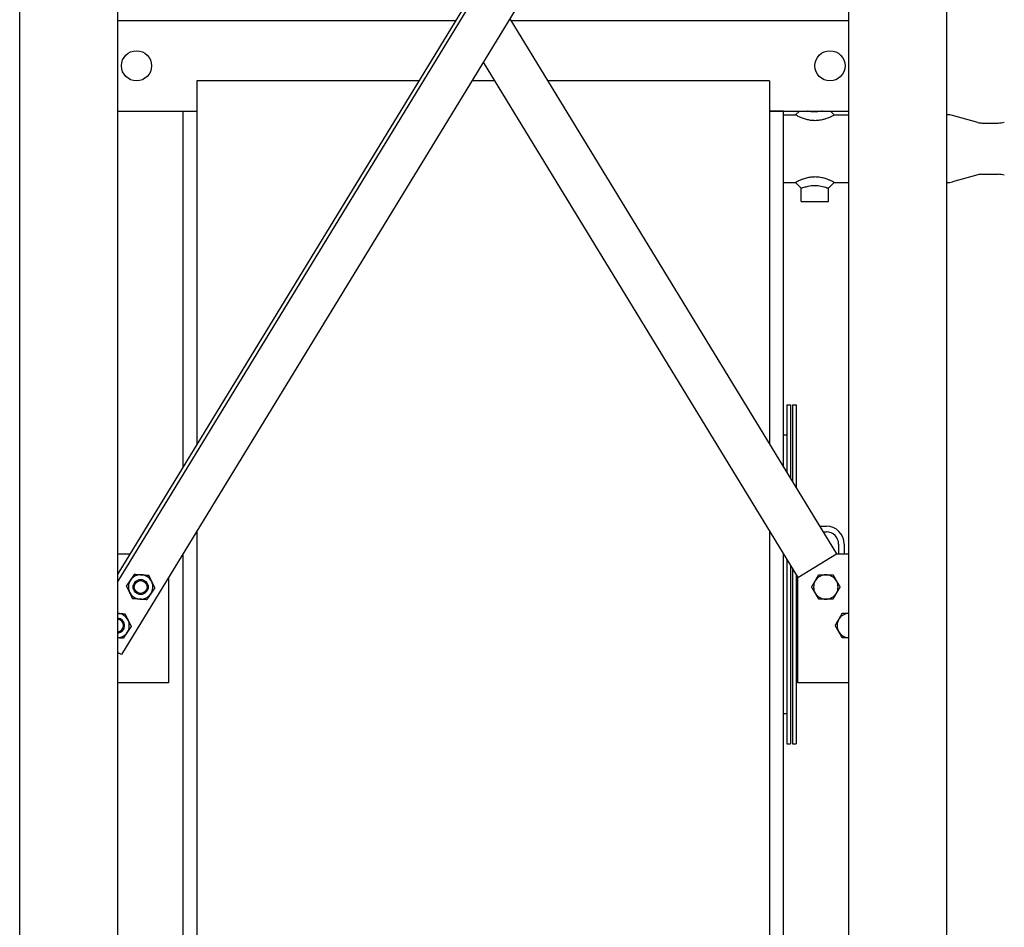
# Model space of a CAD drawing. Header units: inches. Extents: x 24 to 1128, y -94 to 748.
# Tile 447 of 546: x 1004 to 1070, y 291 to 352. Entities that reach past the tile are written whole.
import ezdxf

# ---------------------------------------------------------------- set-up
doc = ezdxf.new("R2010")
doc.units = ezdxf.units.IN
doc.header["$LTSCALE"] = 32
doc.header["$MEASUREMENT"] = 0
doc.layers.add('Visible (ANSI)', color=7, linetype='Continuous', lineweight=30)

msp = doc.modelspace()

# ---------------------------------------------------------------- linework, layer by layer
at = {"layer": 'Visible (ANSI)'}
for p, q in [((1057.98974, 391.92787), (1010.94066, 314.8294)), ((1058.28262, 391.92787), (1010.94066, 314.34948)), ((1004.44066, 280.93787), (1004.44066, 391.17787)), ((1010.94066, 280.93787), (1010.94066, 391.17787)), ((1059.44066, 280.93787), (1059.44066, 391.17787)), ((1065.94066, 280.93787), (1065.94066, 391.17787)), ((1059.44066, 388.54635), (1011.18769, 309.47507)), ((1010.94066, 351.56287), (1033.35714, 351.56287)), ((1036.94791, 351.68787), (1058.62899, 316.15947)), ((1037.02419, 351.56287), (1059.44066, 351.56287)), ((1035.19066, 348.80831), (1056.06816, 314.59673)), ((1016.19066, 347.56287), (1016.19066, 323.43248)), ((1030.91615, 347.56287), (1016.19066, 347.56287)), ((1035.95069, 347.56287), (1034.43064, 347.56287)), ((1054.19066, 347.56287), (1039.46517, 347.56287)), ((1054.19066, 347.56287), (1054.19066, 323.43248)), ((1010.94066, 345.56287), (1016.19066, 345.56287)), ((1015.27066, 345.56287), (1015.27066, 321.92489)), ((1015.27066, 345.56287), (1016.19066, 345.56287)), ((1054.19066, 345.56287), (1059.44066, 345.56287)), ((1055.11066, 345.56287), (1054.19066, 345.56287)), ((1055.11066, 321.92489), (1055.11066, 345.56287)), ((1055.90941, 345.31287), (1056.15941, 345.56287)), ((1058.22191, 345.56287), (1058.47191, 345.31287)), ((1055.11066, 345.31287), (1055.90941, 345.31287)), ((1058.47191, 345.31287), (1059.44066, 345.31287)), ((1067.99864, 344.8013), (1066.32245, 345.25974)), ((1068.26245, 344.76587), (1069.34235, 344.76587)), ((1067.99864, 341.32445), (1066.32245, 340.86601)), ((1068.26245, 341.35987), (1069.34235, 341.35987)), ((1055.11066, 340.81287), (1055.90941, 340.81287)), ((1056.28441, 340.43787), (1055.90941, 340.81287)), ((1056.28441, 339.56287), (1056.28441, 340.43787)), ((1058.47191, 340.81287), (1058.09691, 340.43787)), ((1058.09691, 339.56287), (1058.09691, 340.43787)), ((1058.47191, 340.81287), (1059.44066, 340.81287)), ((1056.28441, 339.56287), (1058.09691, 339.56287)), ((1055.32516, 326.06287), (1055.32516, 321.5734)), ((1055.32516, 326.06287), (1055.57516, 326.06287)), ((1055.57516, 326.06287), (1055.57516, 321.16373)), ((1055.70016, 326.06287), (1055.70016, 320.95889)), ((1055.70016, 326.06287), (1055.95016, 326.06287)), ((1055.95016, 326.06287), (1055.95016, 320.54922)), ((1055.11066, 324.06287), (1055.32516, 324.06287)), ((1016.19066, 317.67336), (1016.19066, 281.56287)), ((1054.19066, 317.67336), (1054.19066, 281.56287)), ((1057.50559, 318.00037), (1057.95016, 318.00037)), ((1057.73443, 317.62537), (1057.95016, 317.62537)), ((1058.76266, 316.81287), (1058.76266, 316.15947)), ((1059.13766, 316.81287), (1059.13766, 316.15947)), ((1010.94066, 316.15947), (1011.75233, 316.15947)), ((1015.27066, 316.16577), (1015.27066, 281.56287)), ((1055.11066, 281.56287), (1055.11066, 316.16577)), ((1056.06816, 314.59673), (1058.62899, 316.15947)), ((1058.62899, 316.15947), (1059.44066, 316.15947)), ((1055.32516, 315.81427), (1055.32516, 303.56287)), ((1055.57516, 315.4046), (1055.57516, 303.56287)), ((1055.70016, 315.19977), (1055.70016, 303.56287)), ((1014.31316, 314.59673), (1014.31316, 307.59673)), ((1055.95016, 314.7901), (1055.95016, 303.56287)), ((1056.06816, 307.59673), (1056.06816, 314.59673)), ((1056.06816, 312.00037), (1055.95016, 312.00037)), ((1056.06816, 311.62537), (1055.95016, 311.62537)), ((1010.94066, 309.62582), (1011.0255, 309.57405)), ((1011.18769, 309.47507), (1011.0255, 309.57405)), ((1014.31316, 307.59673), (1010.94066, 307.59673)), ((1059.44066, 307.59673), (1056.06816, 307.59673)), ((1055.11066, 305.56287), (1055.32516, 305.56287)), ((1055.32516, 303.56287), (1055.57516, 303.56287)), ((1055.70016, 303.56287), (1055.95016, 303.56287))]:
    msp.add_line(p, q, dxfattribs=at)
for centre, radius in [((1012.19066, 348.56287), 1), ((1058.19066, 348.56287), 1), ((1012.46478, 313.96746), 0.50016), ((1012.46478, 313.96746), 0.5), ((1012.46478, 313.96746), 0.42331)]:
    msp.add_circle(centre, radius, dxfattribs=at)
for centre, radius, start, end in [((1065.92674, 343.81287), 1.5, 74.7036805, 89.4680529), ((1068.26245, 345.76587), 1, 254.7036805, 270), ((1069.34235, 346.26587), 1.5, 270, 286), ((1068.26245, 340.35987), 1, 90, 105.2963195), ((1069.34235, 339.85987), 1.5, 74, 90), ((1065.92674, 342.31287), 1.5, 270.5319471, 285.2963195), ((1057.95016, 316.81287), 1.1875, 0, 90), ((1057.95016, 316.81287), 0.8125, 0, 90), ((1012.46478, 313.96746), 0.8125, 145.9239415, 205.9239415), ((1012.46478, 313.96746), 0.8125, 85.9239415, 145.9239415), ((1012.46478, 313.96746), 0.8125, 25.9239415, 85.9239415), ((1012.46478, 313.96746), 0.8125, 325.9239415, 25.9239415), ((1057.91654, 313.96746), 0.8125, 150, 210), ((1057.91654, 313.96746), 0.8125, 90, 150), ((1057.91654, 313.96746), 0.8125, 30, 90), ((1057.91654, 313.96746), 0.8125, 330, 30), ((1012.46478, 313.96746), 0.8125, 205.9239415, 265.9239415), ((1057.91654, 313.96746), 0.8125, 210, 270), ((1057.91654, 313.96746), 0.8125, 270, 330), ((1012.46478, 313.96746), 0.8125, 265.9239415, 325.9239415), ((1010.90204, 311.40663), 0.8125, 86.1051473, 87.2756263), ((1010.90204, 311.40663), 0.8125, 26.1051473, 86.1051473), ((1059.47928, 311.40663), 0.8125, 92.7243737, 150), ((1010.90204, 311.40663), 0.50016, 274.428447, 85.571553), ((1010.90204, 311.40663), 0.5, 274.4298512, 85.5701488), ((1010.90204, 311.40663), 0.42332, 275.2344012, 84.7655988), ((1010.90204, 311.40663), 0.8125, 326.1051473, 26.1051473), ((1059.47928, 311.40663), 0.8125, 150, 210), ((1010.90204, 311.40663), 0.8125, 272.7243737, 326.1051473), ((1059.47928, 311.40663), 0.8125, 210, 267.2756263)]:
    msp.add_arc(centre, radius, start, end, dxfattribs=at)
for points, knots in [([(1057.68323, 345.56288), (1057.66749, 345.55902), (1057.65149, 345.55523), (1057.58656, 345.54047), (1057.5362, 345.53042), (1057.41891, 345.5113), (1057.35194, 345.50372), (1057.25436, 345.49819), (1057.22219, 345.49729), (1057.16247, 345.49729), (1057.13377, 345.49801), (1057.04682, 345.50242), (1056.98733, 345.50843), (1056.86819, 345.52598), (1056.80849, 345.53746), (1056.73304, 345.55448), (1056.71541, 345.55863), (1056.6981, 345.56288)], [5.56070868, 5.56070868, 5.56070868, 5.56070868, 5.70642662, 5.70642662, 6.1456643, 6.1456643, 6.73038552, 6.73038552, 7.02413965, 7.02413965, 7.28680588, 7.28680588, 7.80934495, 7.80934495, 8.3272658, 8.3272658, 8.48757062, 8.48757062, 8.48757062, 8.48757062]), ([(1055.90941, 345.31287), (1055.90941, 345.31287), (1055.91731, 345.30833), (1055.95008, 345.29001), (1055.97494, 345.27625), (1056.03988, 345.24197), (1056.08002, 345.22145), (1056.15815, 345.18419), (1056.1931, 345.1682), (1056.26554, 345.13691), (1056.30244, 345.12175), (1056.38328, 345.09084), (1056.42677, 345.07528), (1056.5545, 345.03377), (1056.64451, 345.00905), (1056.83588, 344.96979), (1056.9374, 344.95546), (1057.08977, 344.94491), (1057.14066, 344.94318), (1057.24658, 344.94318), (1057.30362, 344.94535), (1057.4741, 344.95857), (1057.5872, 344.97652), (1057.77159, 345.01859), (1057.84649, 345.03996), (1057.96893, 345.08012), (1058.0189, 345.09844), (1058.10345, 345.13175), (1058.13933, 345.14685), (1058.20829, 345.17731), (1058.24075, 345.19243), (1058.32245, 345.23193), (1058.36604, 345.25473), (1058.4337, 345.29117), (1058.45631, 345.30402), (1058.47001, 345.31179), (1058.47191, 345.31287), (1058.47191, 345.31287)], [-10.53620947, -10.53620947, -10.53620947, -10.53620947, -10.09742969, -10.09742969, -9.65864991, -9.65864991, -9.21987013, -9.21987013, -8.91402858, -8.91402858, -8.62064719, -8.62064719, -8.3272658, -8.3272658, -7.80934495, -7.80934495, -7.28680588, -7.28680588, -7.02413965, -7.02413965, -6.73038552, -6.73038552, -6.1456643, -6.1456643, -5.70642662, -5.70642662, -5.36339235, -5.36339235, -5.07134153, -5.07134153, -4.77929071, -4.77929071, -4.26949959, -4.26949959, -3.72862879, -3.72862879, -3.51206982, -3.51206982, -3.51206982, -3.51206982]), ([(1057.19066, 341.18257), (1057.15871, 341.18257), (1057.12639, 341.18187), (1056.98543, 341.17565), (1056.87543, 341.16238), (1056.66484, 341.12215), (1056.56446, 341.09515), (1056.40239, 341.0426), (1056.33693, 341.01791), (1056.25522, 340.98437), (1056.23172, 340.97434), (1056.14114, 340.9344), (1056.08113, 340.90487), (1055.9882, 340.85686), (1055.95426, 340.83808), (1055.91731, 340.81742), (1055.90941, 340.81287), (1055.90941, 340.81287)], [-14.0482793, -14.0482793, -14.0482793, -14.0482793, -13.88041818, -13.88041818, -13.31955091, -13.31955091, -12.74821712, -12.74821712, -12.2913286, -12.2913286, -12.09985794, -12.09985794, -11.52555668, -11.52555668, -10.97498925, -10.97498925, -10.53620947, -10.53620947, -10.53620947, -10.53620947]), ([(1058.47191, 340.81287), (1058.47191, 340.81287), (1058.46571, 340.81644), (1058.43415, 340.83415), (1058.40139, 340.85241), (1058.30765, 340.90119), (1058.2446, 340.93244), (1058.14987, 340.97423), (1058.12624, 340.98432), (1058.03686, 341.021), (1057.96164, 341.04908), (1057.78022, 341.10561), (1057.6708, 341.13305), (1057.43633, 341.17205), (1057.31098, 341.18257), (1057.19066, 341.18257)], [-3.51206982, -3.51206982, -3.51206982, -3.51206982, -3.1223982, -3.1223982, -2.55823604, -2.55823604, -1.94948186, -1.94948186, -1.7569507, -1.7569507, -1.24025512, -1.24025512, -0.63207034, -0.63207034, 0, 0, 0, 0]), ([(1056.28441, 340.43787), (1056.28441, 340.43787), (1056.29207, 340.44053), (1056.32718, 340.45253), (1056.35918, 340.4634), (1056.44277, 340.49061), (1056.495, 340.50706), (1056.56892, 340.52854), (1056.58775, 340.53388), (1056.65188, 340.5515), (1056.70104, 340.56408), (1056.81548, 340.58984), (1056.88154, 340.60228), (1057.01103, 340.62009), (1057.07454, 340.62558), (1057.15442, 340.62816), (1057.17265, 340.62845), (1057.19066, 340.62845)], [10.53620947, 10.53620947, 10.53620947, 10.53620947, 10.97498925, 10.97498925, 11.52555668, 11.52555668, 12.09985794, 12.09985794, 12.2913286, 12.2913286, 12.74821712, 12.74821712, 13.31955091, 13.31955091, 13.88041818, 13.88041818, 14.0482793, 14.0482793, 14.0482793, 14.0482793]), ([(1057.19066, 340.62845), (1057.25851, 340.62845), (1057.32931, 340.6242), (1057.47063, 340.6072), (1057.54115, 340.59478), (1057.66735, 340.56737), (1057.72353, 340.55313), (1057.79368, 340.53385), (1057.81262, 340.52849), (1057.88995, 340.506), (1057.94507, 340.48855), (1058.0298, 340.46085), (1058.06084, 340.45025), (1058.0909, 340.43996), (1058.09691, 340.43787), (1058.09691, 340.43787)], [0, 0, 0, 0, 0.63207034, 0.63207034, 1.24025512, 1.24025512, 1.7569507, 1.7569507, 1.94948186, 1.94948186, 2.55823604, 2.55823604, 3.1223982, 3.1223982, 3.51206982, 3.51206982, 3.51206982, 3.51206982])]:
    msp.add_open_spline(points, degree=3, knots=knots, dxfattribs=at)
for points, weights in [([(1011.52896, 314.03415), (1011.66981, 314.24237), (1011.79179, 314.4227)], [1, 1.0379548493, 1]), ([(1011.79179, 314.4227), (1011.91377, 314.60302), (1012.05462, 314.81125)], [1, 1.0379548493, 1]), ([(1012.05462, 314.81125), (1012.30538, 314.79338), (1012.52253, 314.7779)], [1, 1.0379548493, 1]), ([(1012.52253, 314.7779), (1012.73969, 314.76243), (1012.99045, 314.74456)], [1, 1.0379548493, 1]), ([(1012.99045, 314.74456), (1013.10035, 314.51847), (1013.19552, 314.32267)], [1, 1.0379548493, 1]), ([(1013.19552, 314.32267), (1013.2907, 314.12686), (1013.4006, 313.90077)], [1, 1.0379548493, 1]), ([(1056.97835, 313.96746), (1057.10404, 314.18517), (1057.2129, 314.37371)], [1, 1.0379548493, 1]), ([(1057.2129, 314.37371), (1057.32175, 314.56225), (1057.44745, 314.77996)], [1, 1.0379548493, 1]), ([(1057.44745, 314.77996), (1057.69884, 314.77996), (1057.91654, 314.77996)], [1, 1.0379548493, 1]), ([(1057.91654, 314.77996), (1058.13425, 314.77996), (1058.38564, 314.77996)], [1, 1.0379548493, 1]), ([(1058.38564, 314.77996), (1058.51134, 314.56225), (1058.62019, 314.37371)], [1, 1.0379548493, 1]), ([(1058.62019, 314.37371), (1058.72904, 314.18517), (1058.85474, 313.96746)], [1, 1.0379548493, 1]), ([(1011.73404, 313.61225), (1011.63886, 313.80805), (1011.52896, 314.03415)], [1, 1.0379548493, 1]), ([(1011.93912, 313.19036), (1011.82922, 313.41645), (1011.73404, 313.61225)], [1, 1.0379548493, 1]), ([(1013.4006, 313.90077), (1013.25975, 313.69255), (1013.13777, 313.51222)], [1, 1.0379548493, 1]), ([(1057.2129, 313.56121), (1057.10404, 313.74975), (1056.97835, 313.96746)], [1, 1.0379548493, 1]), ([(1057.44745, 313.15496), (1057.32175, 313.37267), (1057.2129, 313.56121)], [1, 1.0379548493, 1]), ([(1058.62019, 313.56121), (1058.51134, 313.37267), (1058.38564, 313.15496)], [1, 1.0379548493, 1]), ([(1058.85474, 313.96746), (1058.72904, 313.74975), (1058.62019, 313.56121)], [1, 1.0379548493, 1]), ([(1012.40703, 313.15701), (1012.18987, 313.17249), (1011.93912, 313.19036)], [1, 1.0379548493, 1]), ([(1012.87494, 313.12367), (1012.62419, 313.14154), (1012.40703, 313.15701)], [1, 1.0379548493, 1]), ([(1013.13777, 313.51222), (1013.01579, 313.33189), (1012.87494, 313.12367)], [1, 1.0379548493, 1]), ([(1057.91654, 313.15496), (1057.69884, 313.15496), (1057.44745, 313.15496)], [1, 1.0379548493, 1]), ([(1058.38564, 313.15496), (1058.13425, 313.15496), (1057.91654, 313.15496)], [1, 1.0379548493, 1]), ([(1010.94066, 312.21838), (1010.94895, 312.21782), (1010.95723, 312.21725)], [1.00269046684, 1.00139662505, 1]), ([(1010.95723, 312.21725), (1011.17444, 312.20246), (1011.42525, 312.18539)], [1, 1.0379548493, 1]), ([(1058.77564, 311.81288), (1058.88449, 312.00142), (1059.01019, 312.21913)], [1, 1.0379548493, 1]), ([(1059.01019, 312.21913), (1059.24076, 312.21913), (1059.44066, 312.21913)], [1, 1.03470284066, 1.00594674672]), ([(1011.42525, 312.18539), (1011.53586, 311.95964), (1011.63166, 311.76415)], [1, 1.0379548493, 1]), ([(1011.63166, 311.76415), (1011.72746, 311.56865), (1011.83807, 311.3429)], [1, 1.0379548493, 1]), ([(1058.54109, 311.40663), (1058.66678, 311.62434), (1058.77564, 311.81288)], [1, 1.0379548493, 1]), ([(1011.57647, 310.95352), (1011.45506, 310.77281), (1011.31487, 310.56414)], [1, 1.0379548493, 1]), ([(1011.83807, 311.3429), (1011.69788, 311.13423), (1011.57647, 310.95352)], [1, 1.0379548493, 1]), ([(1058.77564, 311.00038), (1058.66678, 311.18892), (1058.54109, 311.40663)], [1, 1.0379548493, 1]), ([(1059.01019, 310.59413), (1058.88449, 310.81184), (1058.77564, 311.00038)], [1, 1.0379548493, 1]), ([(1011.31487, 310.56414), (1011.11495, 310.57775), (1010.94066, 310.58962)], [1, 1.03002224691, 1.01254936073]), ([(1059.44066, 310.59413), (1059.24076, 310.59413), (1059.01019, 310.59413)], [1.00594674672, 1.03470284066, 1])]:
    msp.add_rational_spline(points, weights, degree=2, dxfattribs=at)

doc.saveas('drawing.dxf')
